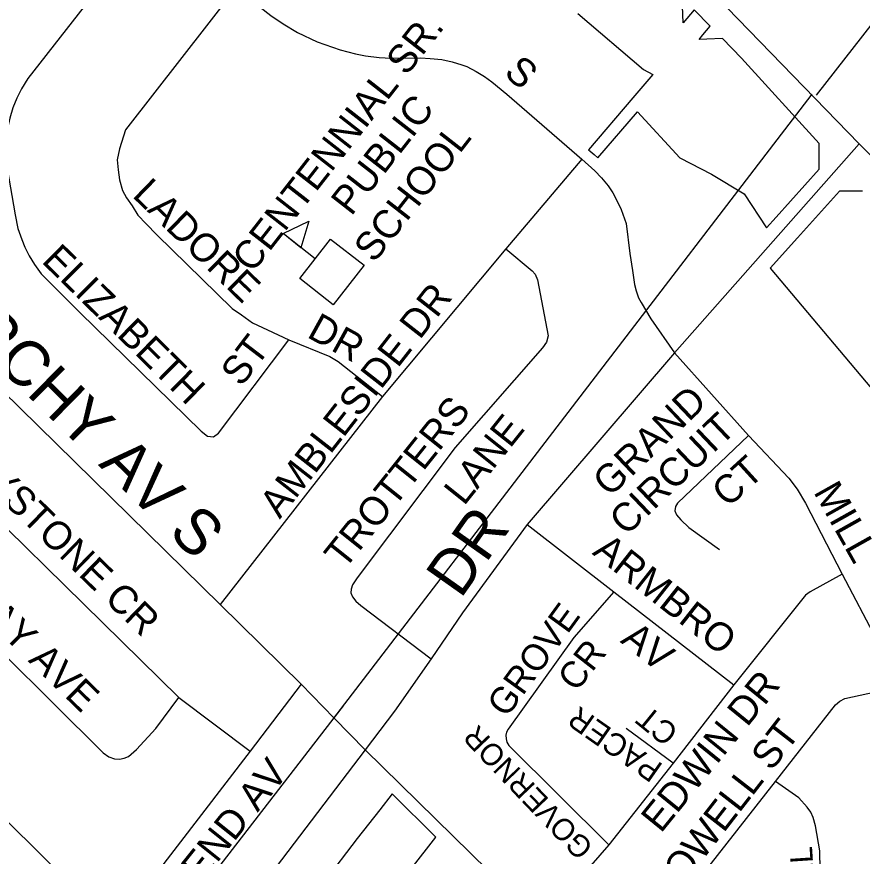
# Model space of a CAD drawing. Extents: x 586326 to 623965, y 4819854 to 4857850.
# Drawn here: x 600548 to 601295, y 4835757 to 4836497 of the extents above; entities that cross this region are included whole.
import ezdxf

# ---------------------------------------------------------------- set-up
doc = ezdxf.new("R2010")
doc.units = 0
for name, color, linetype in [('Lots_Concessions', 7, 'Continuous'), ('Major Rds and Hwys', 7, 'Continuous'), ('Minor Rd Lbls', 7, 'Continuous'), ('Minor Rds', 7, 'Continuous'), ('Park Outlines', 7, 'Continuous'), ('Proposed Secondary Rds', 7, 'Continuous'), ('School Syms_Lbls', 7, 'Continuous'), ('Secondary Rds Lbls', 7, 'Continuous')]:
    doc.layers.add(name, color=color, linetype=linetype)

msp = doc.modelspace()

# ---------------------------------------------------------------- linework, layer by layer
at = {"layer": 'Lots_Concessions'}
for p, q in [((601254.45, 4836428.27), (601404.08, 4836620.12)), ((600827.57, 4835877.18), (601250.64, 4836429)), ((600820.76, 4835868.37), (600837, 4835889.14)), ((600594.61, 4835576.21), (600820.76, 4835868.37))]:
    msp.add_line(p, q, dxfattribs=at)
at = {"layer": 'Major Rds and Hwys'}
for points in [[(600964.45, 4836720.94), (601175.34, 4836505.61), (601292.3, 4836385.14)], [(601292.3, 4836385.14), (601448.1, 4836230.37)]]:
    msp.add_lwpolyline(points, dxfattribs=at)
at = {"layer": 'Minor Rds'}
for points in [[(600659.58, 4836572.97), (600558.06, 4836442.82), (600552.61, 4836433.79), (600548.5, 4836425.65), (600544.88, 4836416.9), (600542.25, 4836407.92), (600540.25, 4836398.77), (600539.2, 4836390.16), (600538.67, 4836379.33), (600539.82, 4836363.54)], [(600741.82, 4836522.9), (600644.44, 4836397.54), (600638.95, 4836380.75), (600637.08, 4836371.02), (600637.83, 4836362.42), (600638.95, 4836353.44), (600641.57, 4836344.09), (600645.31, 4836337.73), (600650.27, 4836330.55), (600655.32, 4836322.39), (600662.52, 4836314.55), (600672.12, 4836304.91), (600738.66, 4836239.83), (600746.69, 4836234.48), (600756.41, 4836227.38), (600769.88, 4836221.02), (600788.72, 4836212.26)], [(600741.82, 4836522.9), (600772.55, 4836498.55), (600783.72, 4836491.1), (600796.3, 4836483.66), (600813.65, 4836475.39), (600833.99, 4836468.24), (600847.36, 4836464.63), (600856.37, 4836462.93), (600868.36, 4836461.41), (600879.01, 4836460.93), (600904.93, 4836461.25), (600913.33, 4836460.65), (600923.68, 4836459.58), (600932.71, 4836457.69), (600941.37, 4836455.1), (600945.7, 4836453.38), (600954.09, 4836449.17), (600961.39, 4836444.63), (600967.96, 4836440), (600981, 4836429.14), (601047.45, 4836371.66)], [(601047.45, 4836371.66), (600980.25, 4836292.64)], [(601047.45, 4836371.66), (601058.8, 4836361.35), (601064.82, 4836355.2), (601070.62, 4836348.21), (601074.57, 4836342.11), (601077.09, 4836337.7), (601081.98, 4836327.43), (601086.39, 4836314.81), (601089.83, 4836288.42), (601092.06, 4836273.52), (601093.72, 4836261.11), (601095.35, 4836255.48), (601097.46, 4836249.48), (601099.67, 4836245.3), (601108.27, 4836230.84), (601129, 4836200.92)], [(600539.82, 4836363.54), (600546.89, 4836322.65), (600549.4, 4836310.5), (600552.88, 4836300.83), (600555.41, 4836293.92), (600559.21, 4836286.44), (600563.89, 4836278.72), (600569.95, 4836270.56), (600603.99, 4836236.39), (600711.07, 4836131.67), (600716.71, 4836127.15), (600721.92, 4836126.75), (600726.53, 4836129.97), (600788.72, 4836212.26)], [(600980.25, 4836292.64), (601003.5, 4836273.14), (601006.22, 4836270.34), (601008.07, 4836265.24), (601017.59, 4836215.67), (601016.17, 4836210.15), (601012.49, 4836205.22), (600935.5, 4836117.38), (600849.07, 4836002.21), (600844.69, 4835996.18), (600843.52, 4835992.31), (600843.26, 4835988.93), (600844.67, 4835985.44), (600847.64, 4835981.6), (600852.05, 4835977.93), (600914.14, 4835930.86)], [(600980.25, 4836292.64), (600871.26, 4836162.29)], [(600788.72, 4836212.26), (600824.92, 4836197.45), (600832.11, 4836193.23), (600871.26, 4836162.29)], [(601129, 4836200.92), (601194.61, 4836127.86)], [(600871.26, 4836162.29), (600727.98, 4835978.61)], [(600376.72, 4836090.84), (600419.37, 4836143.58), (600427.22, 4836148.07), (600438.82, 4836144.33), (600691.32, 4835896.69)], [(601194.61, 4836127.86), (601131.72, 4836068.05), (601129.89, 4836065.25), (601129.52, 4836061.29), (601130.82, 4836057.96), (601134.7, 4836053.33), (601141.79, 4836046.51), (601168.74, 4836027.33)], [(601194.61, 4836127.86), (601230.03, 4836090.11), (601237.51, 4836080.58), (601244.81, 4836068.09), (601277.3, 4836005.5)], [(600999.04, 4836049.25), (601075.52, 4835989.82)], [(601277.3, 4836005.5), (601249.08, 4835989.95), (601244.89, 4835986.83), (601181.67, 4835907.83)], [(601277.3, 4836005.5), (601307.49, 4835947.86), (601313.77, 4835931.85), (601317.29, 4835918.25), (601320.26, 4835904.69)], [(601075.52, 4835989.82), (601040.12, 4835949.52), (600982.25, 4835868.65), (600980.79, 4835866), (600980.33, 4835863.41), (600980.63, 4835860.14), (600981.23, 4835857.24), (600982.9, 4835854.38), (601071.13, 4835766.59)], [(601075.52, 4835989.82), (601181.67, 4835907.83)], [(600492.24, 4835978.84), (600624.72, 4835847.84), (600629.75, 4835844.25), (600634.55, 4835842.45), (600638.99, 4835842.09), (600643.2, 4835843.06), (600646.95, 4835844.62), (600654.03, 4835850.6), (600671.24, 4835869.38), (600691.32, 4835896.69)], [(600629.88, 4835698.45), (600478.29, 4835848.08), (600473.37, 4835854.45), (600469.17, 4835862.33), (600454.98, 4835894.83), (600452.05, 4835900.8), (600447.54, 4835908), (600442.31, 4835914.86), (600433.41, 4835923.84)], [(600799.43, 4835908.29), (600754.42, 4835849.16)], [(601181.67, 4835907.83), (601127.97, 4835838.67)], [(601218.4, 4835822.4), (601271.18, 4835890.01), (601275.12, 4835893.44), (601279.54, 4835895.85), (601320.26, 4835904.69)], [(600691.32, 4835896.69), (600754.42, 4835849.16)], [(601127.97, 4835838.67), (601086.37, 4835869.16)], [(600754.42, 4835849.16), (600668.5, 4835737.47), (600629.88, 4835698.45)], [(601127.97, 4835838.67), (601071.13, 4835766.59)], [(601184.3, 4835615.18), (601121.51, 4835678.6), (601118.52, 4835683.09), (601117.77, 4835686.83), (601118.91, 4835691.88), (601120.65, 4835697.35), (601124.29, 4835702.82), (601218.4, 4835822.4)], [(601253.54, 4835708.19), (601256.12, 4835721.37), (601257.42, 4835730.67), (601257.93, 4835739.72), (601258.19, 4835746.43), (601257.42, 4835754.96), (601257.42, 4835761.16), (601253.54, 4835783.38), (601251.47, 4835790.62), (601249.41, 4835795.27), (601246.31, 4835799.92), (601238.81, 4835808.19), (601218.4, 4835822.4)], [(601071.13, 4835766.59), (601011.54, 4835698.05)]]:
    msp.add_lwpolyline(points, dxfattribs=at)
at = {"layer": 'Park Outlines'}
for points in [[(601043.7, 4836500.21), (601101.66, 4836450.86), (601110.01, 4836446.58), (601092.29, 4836425.76), (601053.23, 4836379.88), (601054.61, 4836378.71), (601058.1, 4836375.74), (601061.55, 4836372.8), (601096.41, 4836413.65), (601133.81, 4836372.77), (601161.84, 4836358.42), (601190.71, 4836341.12), (601210.36, 4836311.11), (601218.84, 4836320.53), (601257.01, 4836362.94), (601256.94, 4836385.53), (601188.37, 4836460.79), (601171.43, 4836478.14), (601157.67, 4836477.7), (601150.87, 4836477.48), (601154.19, 4836481.38), (601160.76, 4836489.07), (601146.61, 4836503.55), (601136.72, 4836491.96), (601135.97, 4836514.45)], [(601295.21, 4836343.53), (601274.76, 4836343.46), (601237.73, 4836302.32), (601213.66, 4836275.56), (601303.16, 4836169.35)]]:
    msp.add_lwpolyline(points, dxfattribs=at)
msp.add_lwpolyline([(600779.12, 4835595), (600812.71, 4835638), (600838.88, 4835671.49), (600872.78, 4835714.88), (600918.49, 4835773.39), (600879.71, 4835811.46), (600868.82, 4835797.52), (600848.97, 4835772.11), (600819.77, 4835733.93), (600798.26, 4835706.4), (600788.25, 4835693.59), (600748.85, 4835643.16), (600741.05, 4835632.36), (600745.6, 4835627.62), (600770.43, 4835603.37)], close=True, dxfattribs=at)
at = {"layer": 'Proposed Secondary Rds'}
for points in [[(601292.3, 4836385.14), (601129, 4836200.92)], [(600422.73, 4836277.5), (600487.02, 4836214.99), (600727.98, 4835978.61)], [(601129, 4836200.92), (600999.04, 4836049.25)], [(600999.04, 4836049.25), (600941.98, 4835971.37), (600914.14, 4835930.86)], [(600727.98, 4835978.61), (600799.43, 4835908.29)], [(600914.14, 4835930.86), (600881.76, 4835884.54), (600855.92, 4835850.3)], [(600799.43, 4835908.29), (600828.54, 4835878.41), (600855.92, 4835850.3)], [(600855.92, 4835850.3), (600703.4, 4835650.11), (600692.21, 4835634.91), (600684.84, 4835623.41), (600678.03, 4835611.46)], [(600855.92, 4835850.3), (601011.54, 4835698.05)]]:
    msp.add_lwpolyline(points, dxfattribs=at)
at = {"layer": 'School Syms_Lbls'}
msp.add_line((600811.87, 4836283.8), (600783.46, 4836306), dxfattribs=at)
for points in [[(600783.46, 4836306), (600806.24, 4836317.03), (600799.32, 4836293.53)], [(600798.23, 4836266.35), (600825.5, 4836301.25), (600855.11, 4836278.12), (600827.84, 4836243.22)]]:
    msp.add_lwpolyline(points, close=True, dxfattribs=at)

# ---------------------------------------------------------------- texts
at = {"layer": 'Minor Rd Lbls'}
for s, height, rotation, p in [('S', 25, 318.36648, (600977.53, 4836446.67)), ('LADORE', 25.002, 315.88142, (600649.48, 4836339.1)), ('ELIZABETH', 25.002, 315.47353, (600569.48, 4836281.1)), ('AMBLESIDE DR', 25.002, 51.99521, (600780.6, 4836053.54)), ('DR', 25.002, 331.11344, (600803.62, 4836215.13)), ('ST', 25.002, 52.62421, (600746.57, 4836169.98)), ('GRAND', 25.002, 43.60284, (601071.83, 4836072.72)), ('TROTTERS ', 25.002, 51.37448, (600837.67, 4836008.68)), ('CIRCUIT', 25.002, 43.60284, (601086.48, 4836038.5)), ('GREYSTONE CR', 25.002, 315.90581, (600467.24, 4836135.3)), ('LANE', 25.002, 51.37448, (600943.26, 4836065.07)), ('CT', 25.002, 42.35733, (601176.36, 4836063.44)), ('MILL', 25.002, 299.29138, (601251.48, 4836078.1)), ('ALDERWAY AVE', 25.002, 315.83033, (600416.58, 4836066.04)), ('ARMBRO', 25.002, 321.70986, (601055.78, 4836023.53)), ('GROVE', 23.214, 54.01322, (600980.88, 4835877.93)), ('AV', 25.002, 321.70986, (601080.59, 4835945.76)), ('CR', 23.214, 52.00002, (601042.55, 4835900.71)), ('EDWIN DR', 25.002, 50.90616, (601117.09, 4835776.12)), ('PACER', 19.992, 145.01383, (601119.93, 4835837)), ('CT', 19.992, 140.9029, (601133.88, 4835867.98)), ('GOVERNOR', 19.227, 133.63291, (601058.56, 4835765.05)), ('HOWELL ST', 25.002, 52.15318, (601122.35, 4835711.95)), ('PARKEND AV', 25.002, 51.34021, (600654.21, 4835661.31)), ('LL', 19.902, 93.80142, (601252.48, 4835736.1))]:
    msp.add_text(s, height=height, rotation=rotation, dxfattribs=at).set_placement(p)
at = {"layer": 'School Syms_Lbls'}
for s, p in [('CENTENNIAL SR.', (600756.33, 4836270.31)), ('PUBLIC ', (600843.73, 4836320.75)), ('SCHOOL', (600863.88, 4836279.31))]:
    msp.add_text(s, height=25, rotation=52.00002, dxfattribs=at).set_placement(p)
at = {"layer": 'Secondary Rds Lbls'}
for s, rotation, p in [('McMURCHY AV S', 315.4825, (600390.87, 4836326.94)), ('DR', 54.78243, (600940.22, 4835982.94))]:
    msp.add_text(s, height=40.002, rotation=rotation, dxfattribs=at).set_placement(p)

doc.saveas('drawing.dxf')
